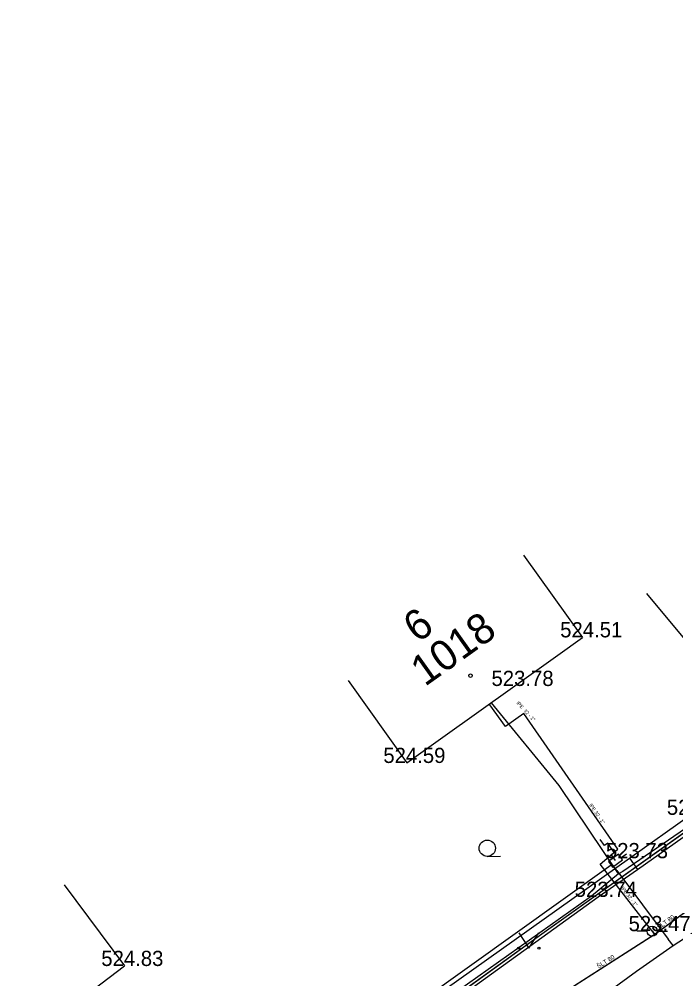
# Model space of a CAD drawing. Extents: x -668867 to -667827, y -1131943 to -1131019.
# Drawn here: x -668622.05 to -668589.62, y -1131470.37 to -1131423.01 of the extents above; entities that cross this region are included whole.
import ezdxf

# ---------------------------------------------------------------- set-up
doc = ezdxf.new("R2010")
doc.units = 0
for name, color, linetype in [('G_Bod_tecka', 7, 'Continuous'), ('G_Bod_vyska', 7, 'Continuous'), ('G_Budovy-znacky', 7, 'Continuous'), ('G_Budovy_Objekty', 7, 'Continuous'), ('G_Budovy_vstupy', 7, 'Continuous'), ('G_Cisla_orientacni', 7, 'Continuous'), ('G_Cisla_popisna', 7, 'Continuous'), ('G_Plochy_zpevnene', 7, 'Continuous'), ('G_Ploty', 7, 'Continuous'), ('G_Ploty_vstupy', 7, 'Continuous'), ('G_Site-Rozvadece', 7, 'Continuous'), ('G_Site-vodovod', 7, 'Continuous'), ('G_Z_ELsilove_podz_kotovane', 7, 'Continuous'), ('G_Z_PLYNY_podz_geodeticky', 7, 'Continuous'), ('G_Z_SPOJE_podz_geodeticky', 7, 'Continuous'), ('G_Z_SPOJE_podz_kotovane', 7, 'Continuous'), ('G_Z_SPOJE_podz_priblizne', 7, 'Continuous'), ('G_Z_VODA_podz_kotovane', 7, 'Continuous'), ('G_Zelen-Znacky', 7, 'Continuous'), ('Vrstva 17', 7, 'Continuous'), ('Vrstva 25', 7, 'Continuous'), ('Vrstva 27', 7, 'Continuous'), ('Vrstva 4', 7, 'Continuous'), ('Vrstva 6', 7, 'Continuous')]:
    doc.layers.add(name, color=color, linetype=linetype)

msp = doc.modelspace()

# ---------------------------------------------------------------- linework, layer by layer
at = {"layer": 'G_Bod_tecka'}
for p, q in [((-668594.23, -1131453.52), (-668594.23, -1131453.52)), ((-668597.57, -1131455.92), (-668597.57, -1131455.92)), ((-668602.91, -1131459.72), (-668602.91, -1131459.72)), ((-668591.91, -1131464.42), (-668591.91, -1131464.42)), ((-668593.45, -1131466.33), (-668593.45, -1131466.33)), ((-668590.79, -1131468.02), (-668590.79, -1131468.02)), ((-668616.84, -1131469.74), (-668616.84, -1131469.74))]:
    msp.add_line(p, q, dxfattribs=at)
at = {"layer": 'G_Budovy-znacky'}
msp.add_circle((-668599.76, -1131455.41), 0.0875, dxfattribs=at)
at = {"layer": 'G_Budovy_Objekty'}
for p, q in [((-668597.15, -1131449.46), (-668594.23, -1131453.52)), ((-668595.44, -1131454.4), (-668594.23, -1131453.52)), ((-668605.8, -1131455.65), (-668602.91, -1131459.72)), ((-668602.91, -1131459.72), (-668597.57, -1131455.92)), ((-668619.83, -1131465.74), (-668616.84, -1131469.74)), ((-668619.24, -1131471.54), (-668616.84, -1131469.74))]:
    msp.add_line(p, q, dxfattribs=at)
at = {"layer": 'G_Budovy_vstupy'}
msp.add_line((-668597.57, -1131455.92), (-668595.44, -1131454.4), dxfattribs=at)
at = {"layer": 'G_Plochy_zpevnene'}
msp.add_line((-668591.91, -1131464.42), (-668591.52, -1131464.97), dxfattribs=at)
for points in [[(-668591.52, -1131464.97), (-668584.19, -1131459.8)], [(-668609.01, -1131477.48), (-668601.51, -1131472.14), (-668593.45, -1131466.33), (-668591.52, -1131464.97)]]:
    msp.add_lwpolyline(points, dxfattribs=at)
at = {"layer": 'G_Ploty'}
for p, q in [((-668591.07, -1131451.35), (-668584.76, -1131458.98)), ((-668592.06, -1131464.22), (-668592.32, -1131464.4)), ((-668592.82, -1131464.76), (-668602.57, -1131471.73))]:
    msp.add_line(p, q, dxfattribs=at)
msp.add_lwpolyline([(-668602.57, -1131471.73), (-668602.45, -1131471.9), (-668591.91, -1131464.42)], dxfattribs=at)
at = {"layer": 'G_Ploty_vstupy'}
msp.add_line((-668591.91, -1131464.42), (-668588.9, -1131462.28), dxfattribs=at)
at = {"layer": 'G_Site-Rozvadece'}
msp.add_lwpolyline([(-668592.6, -1131464.54), (-668592.813, -1131464.24), (-668592.665, -1131464.133), (-668592.985, -1131463.684), (-668593.135, -1131463.79), (-668593.349, -1131463.491)], dxfattribs=at)
msp.add_lwpolyline([(-668592.45, -1131464.22), (-668592.95, -1131464.58), (-668592.82, -1131464.76), (-668592.75, -1131464.86), (-668592.25, -1131464.5), (-668592.32, -1131464.4)], close=True, dxfattribs=at)
at = {"layer": 'G_Site-vodovod'}
for p, q in [((-668591.04, -1131468.02), (-668591.54, -1131468.02)), ((-668590.54, -1131468.02), (-668590.04, -1131468.02))]:
    msp.add_line(p, q, dxfattribs=at)
msp.add_circle((-668590.79, -1131468.02), 0.25, dxfattribs=at)
at = {"layer": 'G_Z_ELsilove_podz_kotovane'}
msp.add_lwpolyline([(-668606.76, -1131475.72), (-668596.23, -1131468.15), (-668582.24, -1131458.18), (-668582.12, -1131457.77), (-668581.98, -1131458), (-668572.21, -1131450.91), (-668559.32, -1131441.76), (-668559.2, -1131441.49), (-668559.08, -1131441.59), (-668548.93, -1131434.3), (-668541.55, -1131428.98), (-668539.88, -1131427.84), (-668539.33, -1131427.29), (-668538.23, -1131426.03), (-668536.78, -1131423.1), (-668537.01, -1131423.01)], dxfattribs=at)
at = {"layer": 'G_Z_PLYNY_podz_geodeticky'}
for points in [[(-668594.8, -1131472.37), (-668591.56, -1131469.99), (-668589.76, -1131468.73), (-668588.86, -1131468.15), (-668587.17, -1131466.94), (-668586.29, -1131466.29), (-668584.99, -1131465.35), (-668581.74, -1131463.12), (-668580.66, -1131462.32), (-668579.3, -1131461.41), (-668575.82, -1131459.01), (-668575, -1131458.43)], [(-668592.54, -1131465.02), (-668592.78, -1131464.7)], [(-668592.54, -1131465.02), (-668590, -1131468.41)], [(-668589.76, -1131468.73), (-668590, -1131468.41)]]:
    msp.add_lwpolyline(points, dxfattribs=at)
at = {"layer": 'G_Z_SPOJE_podz_geodeticky'}
for points in [[(-668592.45, -1131465.19), (-668595.38, -1131460.83), (-668598.72, -1131456.75)], [(-668584.7, -1131459.66), (-668584.89, -1131459.86), (-668588.3, -1131462.38), (-668592.24, -1131465.08), (-668592.45, -1131465.19)], [(-668592.45, -1131465.19), (-668593.78, -1131466.29), (-668601.95, -1131472.08), (-668606.37, -1131475.37), (-668607.34, -1131476.06), (-668611.54, -1131478.93), (-668612.6, -1131479.66)]]:
    msp.add_lwpolyline(points, dxfattribs=at)
at = {"layer": 'G_Z_SPOJE_podz_kotovane'}
for points in [[(-668592.45, -1131465.19), (-668595.38, -1131460.83), (-668598.72, -1131456.75)], [(-668584.7, -1131459.66), (-668584.89, -1131459.86), (-668588.3, -1131462.38), (-668592.24, -1131465.08), (-668592.45, -1131465.19)], [(-668592.45, -1131465.19), (-668593.78, -1131466.29), (-668601.95, -1131472.08), (-668606.37, -1131475.37), (-668607.34, -1131476.06), (-668611.54, -1131478.93), (-668612.6, -1131479.66)]]:
    msp.add_lwpolyline(points, dxfattribs=at)
at = {"layer": 'G_Z_SPOJE_podz_priblizne'}
for points in [[(-668592.45, -1131465.19), (-668595.38, -1131460.83), (-668598.72, -1131456.75)], [(-668584.7, -1131459.66), (-668584.89, -1131459.86), (-668588.3, -1131462.38), (-668592.24, -1131465.08), (-668592.45, -1131465.19)], [(-668592.45, -1131465.19), (-668593.78, -1131466.29), (-668601.95, -1131472.08), (-668606.37, -1131475.37), (-668607.34, -1131476.06), (-668611.54, -1131478.93), (-668612.6, -1131479.66)]]:
    msp.add_lwpolyline(points, dxfattribs=at)
at = {"layer": 'G_Z_VODA_podz_kotovane'}
for points in [[(-668559.06, -1131445.68), (-668574.11, -1131456.23), (-668577.03, -1131458.24), (-668577.08, -1131458.28), (-668590.65, -1131468.18), (-668601, -1131474.8), (-668610.7, -1131482.06), (-668610.75, -1131482.09), (-668617.27, -1131486.68), (-668627.28, -1131493.39), (-668634.91, -1131499.35), (-668635.56, -1131499.77), (-668635.57, -1131499.77), (-668638, -1131501.36), (-668650.61, -1131511.17), (-668655.02, -1131514.63), (-668655.13, -1131514.7), (-668661.121, -1131518.339)], [(-668590.65, -1131468.18), (-668590.8, -1131467.98), (-668590.88, -1131467.89), (-668593.36, -1131464.71), (-668592.48, -1131463.98), (-668597.13, -1131457.28), (-668598.03, -1131457.92), (-668598.81, -1131456.85)]]:
    msp.add_lwpolyline(points, dxfattribs=at)
at = {"layer": 'G_Zelen-Znacky'}
for p, q in [((-668598.932, -1131464.33), (-668598.282, -1131464.327)), ((-668597.38, -1131468.11), (-668596.88, -1131468.86)), ((-668596.88, -1131468.86), (-668596.38, -1131468.11))]:
    msp.add_line(p, q, dxfattribs=at)
for centre, radius in [((-668598.932, -1131463.927), 0.403), ((-668597.38, -1131468.86), 0.05), ((-668596.38, -1131468.86), 0.05)]:
    msp.add_circle(centre, radius, dxfattribs=at)
at = {"layer": 'Vrstva 17'}
for p, q in [((-668596.23, -1131468.15), (-668582.24, -1131458.18)), ((-668606.76, -1131475.72), (-668596.23, -1131468.15))]:
    msp.add_line(p, q, dxfattribs=at)
at = {"layer": 'Vrstva 25'}
msp.add_lwpolyline([(-668590.645, -1131468.176), (-668590.805, -1131467.985), (-668590.883, -1131467.891), (-668593.362, -1131464.711), (-668592.478, -1131463.977), (-668597.125, -1131457.277), (-668598.028, -1131457.917), (-668598.812, -1131456.845)], dxfattribs=at)
at = {"layer": 'Vrstva 27'}
msp.add_lwpolyline([(-668559.059, -1131445.682), (-668574.109, -1131456.225), (-668577.025, -1131458.241), (-668577.075, -1131458.277), (-668590.645, -1131468.176), (-668601, -1131474.798), (-668610.7, -1131482.06), (-668610.75, -1131482.09), (-668617.268, -1131486.684), (-668627.279, -1131493.392), (-668634.906, -1131499.353), (-668635.564, -1131499.768), (-668635.565, -1131499.769), (-668638.004, -1131501.364), (-668650.614, -1131511.168), (-668655.025, -1131514.63), (-668655.134, -1131514.697), (-668661.121, -1131518.339)], dxfattribs=at)
at = {"layer": 'Vrstva 6'}
msp.add_line((-668590.805, -1131467.985), (-668590.805, -1131467.985), dxfattribs=at)

# ---------------------------------------------------------------- texts
at = {"layer": 'G_Bod_vyska'}
for s, p in [('524.51', (-668595.332, -1131453.52)), ('523.78', (-668598.724, -1131455.92)), ('524.59', (-668604.066, -1131459.72)), ('523.72', (-668590.064, -1131462.28)), ('523.73', (-668593.074, -1131464.42)), ('523.74', (-668594.614, -1131466.33)), ('523.47', (-668591.954, -1131468.02)), ('524.83', (-668617.994, -1131469.74))]:
    msp.add_text(s, height=0.75, dxfattribs=at).set_placement(p)
at = {"layer": 'G_Cisla_orientacni'}
msp.add_text('6', height=1.5, rotation=35.4432, dxfattribs=at).set_placement((-668602.382, -1131453.824))
at = {"layer": 'G_Cisla_popisna'}
msp.add_text('1018', height=1.5, rotation=35.4432, dxfattribs=at).set_placement((-668602.014, -1131455.976))
at = {"layer": 'Vrstva 4'}
for s, height, rotation, p in [('lPE  32 - 1"', 0.17551, 312.7211, (-668597.5, -1131456.78)), ('lPE 32 - 1"', 0.17551, 304.7266, (-668593.912, -1131461.801)), ('lPE 32 - 1"', 0.17551, 308.0802, (-668592.344, -1131465.91)), ('ŠLT 80', 0.2194, 36.0486, (-668590.451, -1131467.947)), ('ŠLT 80', 0.2194, 32.625, (-668593.44, -1131469.88))]:
    msp.add_text(s, height=height, rotation=rotation, dxfattribs=at).set_placement(p)

doc.saveas('drawing.dxf')
